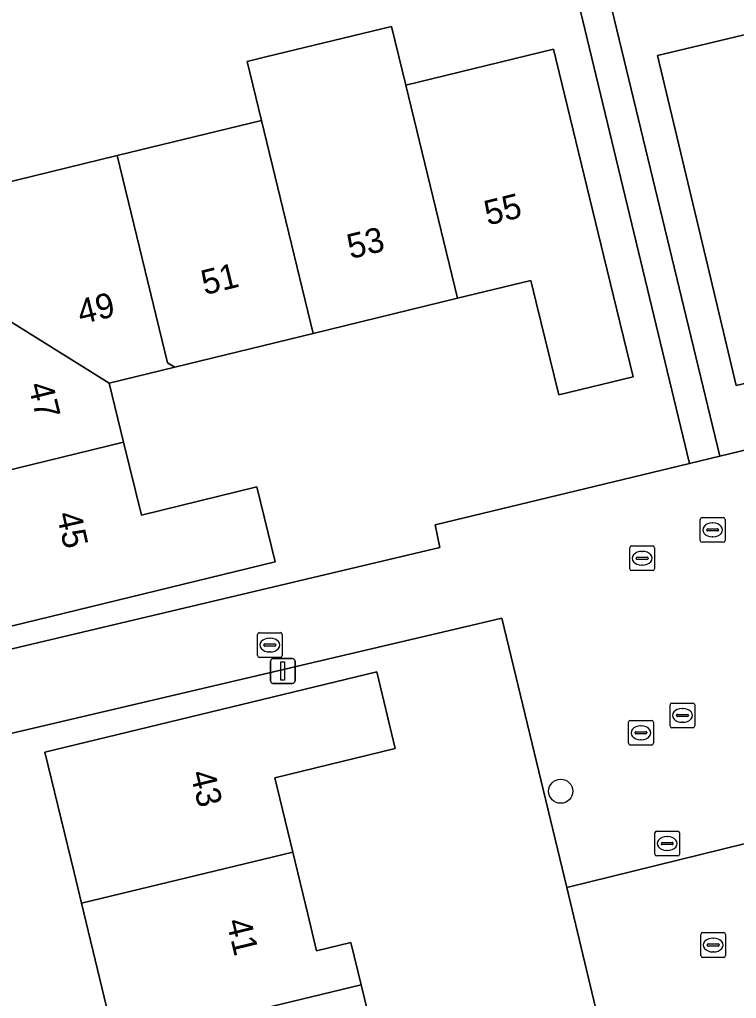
# Model space of a CAD drawing. Extents: x 158455 to 159797, y 387218 to 388672.
# Drawn here: x 159114.04 to 159143, y 388378.68 to 388418.23 of the extents above; entities that cross this region are included whole.
import ezdxf

# ---------------------------------------------------------------- set-up
doc = ezdxf.new("R2010")
doc.units = 0
for name, color, linetype in [('IMGEO_Boom', 7, 'Continuous'), ('IMGEO_Brandkraan', 7, 'Continuous'), ('IMGEO_Erf', 7, 'Continuous'), ('IMGEO_Kolk', 7, 'Continuous'), ('IMGEO_Lichtmast', 7, 'Continuous'), ('IMGEO_Pand', 7, 'Continuous'), ('IMGEO_Pand_nummerreeks', 7, 'Continuous'), ('IMGEO_Rijbaan_lokaal_open', 7, 'Continuous'), ('IMGEO_Rioolput', 7, 'Continuous'), ('IMGEO_Voetpad_open', 7, 'Continuous')]:
    doc.layers.add(name, color=color, linetype=linetype)

msp = doc.modelspace()

# ---------------------------------------------------------------- linework, layer by layer
at = {"layer": 'IMGEO_Boom'}
msp.add_circle((159135.906, 388387.048), 0.489, dxfattribs=at)
at = {"layer": 'IMGEO_Brandkraan'}
for p, q in [((159139.706, 388384.509), (159139.706, 388385.361)), ((159139.781, 388385.435), (159140.633, 388385.435)), ((159140.707, 388385.361), (159140.707, 388384.509)), ((159139.965, 388384.929), (159139.965, 388384.941)), ((159140.403, 388384.892), (159140.005, 388384.892)), ((159140.008, 388384.978), (159140.406, 388384.978)), ((159140.194, 388385.215), (159140.219, 388385.215)), ((159140.449, 388384.941), (159140.449, 388384.929)), ((159140.217, 388384.655), (159140.192, 388384.655)), ((159140.633, 388384.435), (159139.781, 388384.435))]:
    msp.add_line(p, q, dxfattribs=at)
for points in [[(159139.706, 388384.509), (159139.706, 388385.361)], [(159139.781, 388385.435), (159140.633, 388385.435)], [(159140.707, 388385.361), (159140.707, 388384.509)], [(159140.633, 388384.435), (159139.781, 388384.435)]]:
    msp.add_lwpolyline(points, dxfattribs=at)
for centre, radius, start, end in [((159139.783, 388385.359), 0.0765, 91.552, 178.448), ((159139.783, 388385.359), 0.0765, 91.552, 178.448), ((159140.631, 388385.359), 0.0765, 1.552, 88.448), ((159140.631, 388385.359), 0.0765, 1.552, 88.448), ((159140.005, 388384.938), 0.0403, 85.8775, 175.7526), ((159140.002, 388384.928), 0.0366, 178.938, 274.7102), ((159140.406, 388384.935), 0.043, 264.8664, 352.4533), ((159140.41, 388384.94), 0.0386, 1.7309, 96.639), ((159139.783, 388384.511), 0.0765, 181.552, 268.448), ((159139.783, 388384.511), 0.0765, 181.552, 268.448), ((159140.631, 388384.511), 0.0765, 271.552, 358.448), ((159140.631, 388384.511), 0.0765, 271.552, 358.448)]:
    msp.add_arc(centre, radius, start, end, dxfattribs=at)
for centre, major_axis, ratio, start_param, end_param in [((159140.193, 388384.935), (-0.387, 0.002), 0.722429, 4.712389, 7.853982), ((159140.218, 388384.935), (-0.39, 0.002), 0.717154, 1.570796, 4.712389)]:
    msp.add_ellipse(centre, major_axis=major_axis, ratio=ratio, start_param=start_param, end_param=end_param, dxfattribs=at)
at = {"layer": 'IMGEO_Erf'}
for points in [[(159143.113, 388429.611), (159135.711, 388428.059), (159136.049, 388426.637), (159142.329, 388400.591), (159149.2, 388402.248)], [(159096.519, 388395.241), (159097.561, 388390.794), (159098.209, 388388.029), (159098.338, 388388.035), (159097.599, 388391.05), (159102.481, 388392.245), (159103.219, 388389.23), (159103.64, 388389.333), (159103.438, 388390.358), (159131.018, 388396.891), (159130.832, 388397.819), (159141.108, 388400.297), (159134.826, 388426.348), (159134.241, 388428.91), (159125.067, 388426.731), (159124.16, 388426.516), (159118.331, 388425.131), (159117.63, 388424.965), (159103.117, 388421.549), (159102.397, 388420.421), (159101.427, 388421.02), (159093.42, 388408.473)], [(159146.086, 388404.183), (159142.992, 388403.447), (159141.835, 388408.312), (159139.821, 388416.783), (159145.803, 388418.205)], [(159113.245, 388411.577), (159117.982, 388412.731), (159123.813, 388414.152), (159123.234, 388416.533), (159123.503, 388416.598), (159123.992, 388416.717), (159129.063, 388417.951), (159129.642, 388415.572), (159135.612, 388417.027), (159137.653, 388408.651), (159138.836, 388403.793), (159135.827, 388403.06), (159134.918, 388406.791), (159134.699, 388407.688), (159131.736, 388406.966), (159125.906, 388405.546), (159120.315, 388404.184), (159117.663, 388403.538), (159118.242, 388401.156), (159118.961, 388398.206), (159123.63, 388399.343), (159124.367, 388396.32), (159111.034, 388393.072)], [(159137.532, 388377.401), (159136.148, 388383.153), (159133.529, 388394.04), (159131.812, 388393.637), (159098.703, 388385.866), (159098.739, 388385.712), (159103.998, 388363.067)], [(159117.922, 388376.823), (159116.543, 388382.518), (159116.241, 388383.765), (159115.064, 388388.624), (159128.47, 388391.871), (159129.221, 388388.77), (159124.35, 388387.591), (159125.078, 388384.583), (159125.684, 388382.082), (159126.042, 388380.604), (159127.428, 388380.94), (159127.843, 388379.228), (159128.258, 388377.515)]]:
    msp.add_lwpolyline(points, dxfattribs=at)
at = {"layer": 'IMGEO_Kolk'}
for p, q in [((159141.543, 388397.181), (159141.543, 388398.033)), ((159141.618, 388398.107), (159142.47, 388398.107)), ((159142.544, 388398.033), (159142.544, 388397.181)), ((159141.802, 388397.601), (159141.802, 388397.613)), ((159142.24, 388397.564), (159141.842, 388397.564)), ((159141.845, 388397.65), (159142.243, 388397.65)), ((159142.031, 388397.887), (159142.056, 388397.887)), ((159142.286, 388397.613), (159142.286, 388397.601)), ((159142.054, 388397.327), (159142.029, 388397.327)), ((159142.47, 388397.107), (159141.618, 388397.107)), ((159123.653, 388392.529), (159123.653, 388393.381)), ((159123.728, 388393.455), (159124.58, 388393.455)), ((159124.141, 388393.235), (159124.166, 388393.235)), ((159124.654, 388393.381), (159124.654, 388392.529)), ((159123.912, 388392.949), (159123.912, 388392.961)), ((159124.35, 388392.912), (159123.952, 388392.912)), ((159123.955, 388392.998), (159124.353, 388392.998)), ((159124.396, 388392.961), (159124.396, 388392.949)), ((159124.58, 388392.455), (159123.728, 388392.455)), ((159124.164, 388392.675), (159124.139, 388392.675)), ((159138.647, 388388.984), (159138.647, 388389.836)), ((159138.722, 388389.91), (159139.574, 388389.91)), ((159139.135, 388389.69), (159139.16, 388389.69)), ((159139.648, 388389.836), (159139.648, 388388.984)), ((159138.906, 388389.404), (159138.906, 388389.416)), ((159139.344, 388389.367), (159138.946, 388389.367)), ((159138.949, 388389.453), (159139.347, 388389.453)), ((159139.39, 388389.416), (159139.39, 388389.404)), ((159139.574, 388388.91), (159138.722, 388388.91)), ((159139.158, 388389.13), (159139.133, 388389.13)), ((159141.639, 388381.333), (159142.491, 388381.333)), ((159141.564, 388380.407), (159141.564, 388381.259)), ((159142.052, 388381.113), (159142.077, 388381.113)), ((159142.565, 388381.259), (159142.565, 388380.407)), ((159141.823, 388380.827), (159141.823, 388380.839)), ((159142.261, 388380.79), (159141.863, 388380.79)), ((159141.866, 388380.876), (159142.264, 388380.876)), ((159142.075, 388380.553), (159142.05, 388380.553)), ((159142.307, 388380.839), (159142.307, 388380.827)), ((159142.491, 388380.333), (159141.639, 388380.333))]:
    msp.add_line(p, q, dxfattribs=at)
for points in [[(159141.543, 388397.181), (159141.543, 388398.033)], [(159141.618, 388398.107), (159142.47, 388398.107)], [(159142.544, 388398.033), (159142.544, 388397.181)], [(159142.47, 388397.107), (159141.618, 388397.107)], [(159123.653, 388392.529), (159123.653, 388393.381)], [(159123.728, 388393.455), (159124.58, 388393.455)], [(159124.654, 388393.381), (159124.654, 388392.529)], [(159124.58, 388392.455), (159123.728, 388392.455)], [(159138.647, 388388.984), (159138.647, 388389.836)], [(159138.722, 388389.91), (159139.574, 388389.91)], [(159139.648, 388389.836), (159139.648, 388388.984)], [(159139.574, 388388.91), (159138.722, 388388.91)], [(159141.639, 388381.333), (159142.491, 388381.333)], [(159141.564, 388380.407), (159141.564, 388381.259)], [(159142.565, 388381.259), (159142.565, 388380.407)], [(159142.491, 388380.333), (159141.639, 388380.333)]]:
    msp.add_lwpolyline(points, dxfattribs=at)
for centre, radius, start, end in [((159141.62, 388398.031), 0.0765, 91.552, 178.448), ((159141.62, 388398.031), 0.0765, 91.552, 178.448), ((159142.468, 388398.031), 0.0765, 1.552, 88.448), ((159142.468, 388398.031), 0.0765, 1.552, 88.448), ((159141.842, 388397.61), 0.0403, 85.8775, 175.7526), ((159141.839, 388397.6), 0.0366, 178.938, 274.7102), ((159142.243, 388397.607), 0.043, 264.8664, 352.4533), ((159142.247, 388397.612), 0.0386, 1.7309, 96.639), ((159141.62, 388397.183), 0.0765, 181.552, 268.448), ((159141.62, 388397.183), 0.0765, 181.552, 268.448), ((159142.468, 388397.183), 0.0765, 271.552, 358.448), ((159142.468, 388397.183), 0.0765, 271.552, 358.448), ((159123.73, 388393.379), 0.0765, 91.552, 178.448), ((159123.73, 388393.379), 0.0765, 91.552, 178.448), ((159124.578, 388393.379), 0.0765, 1.552, 88.448), ((159124.578, 388393.379), 0.0765, 1.552, 88.448), ((159123.952, 388392.958), 0.0403, 85.8775, 175.7526), ((159123.949, 388392.948), 0.0366, 178.938, 274.7102), ((159124.353, 388392.955), 0.043, 264.8664, 352.4533), ((159124.357, 388392.96), 0.0386, 1.7309, 96.639), ((159123.73, 388392.531), 0.0765, 181.552, 268.448), ((159123.73, 388392.531), 0.0765, 181.552, 268.448), ((159124.578, 388392.531), 0.0765, 271.552, 358.448), ((159124.578, 388392.531), 0.0765, 271.552, 358.448), ((159138.724, 388389.834), 0.0765, 91.552, 178.448), ((159138.724, 388389.834), 0.0765, 91.552, 178.448), ((159139.572, 388389.834), 0.0765, 1.552, 88.448), ((159139.572, 388389.834), 0.0765, 1.552, 88.448), ((159138.946, 388389.413), 0.0403, 85.8775, 175.7526), ((159138.943, 388389.403), 0.0366, 178.938, 274.7102), ((159139.347, 388389.41), 0.043, 264.8664, 352.4533), ((159139.351, 388389.415), 0.0386, 1.7309, 96.639), ((159138.724, 388388.986), 0.0765, 181.552, 268.448), ((159138.724, 388388.986), 0.0765, 181.552, 268.448), ((159139.572, 388388.986), 0.0765, 271.552, 358.448), ((159139.572, 388388.986), 0.0765, 271.552, 358.448), ((159141.641, 388381.257), 0.0765, 91.552, 178.448), ((159141.641, 388381.257), 0.0765, 91.552, 178.448), ((159142.489, 388381.257), 0.0765, 1.552, 88.448), ((159142.489, 388381.257), 0.0765, 1.552, 88.448), ((159141.863, 388380.836), 0.0403, 85.8775, 175.7526), ((159141.86, 388380.826), 0.0366, 178.938, 274.7102), ((159142.264, 388380.833), 0.043, 264.8664, 352.4533), ((159142.268, 388380.838), 0.0386, 1.7309, 96.639), ((159141.641, 388380.409), 0.0765, 181.552, 268.448), ((159141.641, 388380.409), 0.0765, 181.552, 268.448), ((159142.489, 388380.409), 0.0765, 271.552, 358.448), ((159142.489, 388380.409), 0.0765, 271.552, 358.448)]:
    msp.add_arc(centre, radius, start, end, dxfattribs=at)
for centre, major_axis, ratio, start_param, end_param in [((159142.03, 388397.607), (-0.387, 0.002), 0.722429, 4.712389, 7.853982), ((159142.055, 388397.607), (-0.39, 0.002), 0.717154, 1.570796, 4.712389), ((159124.14, 388392.955), (-0.387, 0.002), 0.722429, 4.712389, 7.853982), ((159124.165, 388392.955), (-0.39, 0.002), 0.717154, 1.570796, 4.712389), ((159139.134, 388389.41), (-0.387, 0.002), 0.722429, 4.712389, 7.853982), ((159139.159, 388389.41), (-0.39, 0.002), 0.717154, 1.570796, 4.712389), ((159142.051, 388380.833), (-0.387, 0.002), 0.722429, 4.712389, 7.853982), ((159142.076, 388380.833), (-0.39, 0.002), 0.717154, 1.570796, 4.712389)]:
    msp.add_ellipse(centre, major_axis=major_axis, ratio=ratio, start_param=start_param, end_param=end_param, dxfattribs=at)
at = {"layer": 'IMGEO_Lichtmast'}
for p, q in [((159124.279, 388392.406), (159125.069, 388392.406)), ((159125.069, 388392.406), (159124.279, 388392.406)), ((159124.179, 388391.506), (159124.179, 388392.306)), ((159124.179, 388392.306), (159124.179, 388391.506)), ((159125.169, 388392.306), (159125.169, 388391.506)), ((159125.169, 388391.506), (159125.169, 388392.306)), ((159125.069, 388391.406), (159124.279, 388391.406)), ((159124.279, 388391.406), (159125.069, 388391.406))]:
    msp.add_line(p, q, dxfattribs=at)
msp.add_lwpolyline([(159124.599, 388392.281), (159124.749, 388392.281), (159124.749, 388391.531), (159124.599, 388391.531), (159124.599, 388392.281)], dxfattribs=at)
for centre, start, end in [((159124.279, 388392.306), 90, 180), ((159124.279, 388392.306), 90, 180), ((159125.069, 388392.306), 0, 90), ((159125.069, 388392.306), 360, 90), ((159124.279, 388391.506), 180, 270), ((159124.279, 388391.506), 180, 270), ((159125.069, 388391.506), 270, 0), ((159125.069, 388391.506), 270, 0)]:
    msp.add_arc(centre, 0.1, start, end, dxfattribs=at)
at = {"layer": 'IMGEO_Pand'}
for points in [[(159147.875, 388409.477), (159145.803, 388418.205), (159139.821, 388416.783), (159141.835, 388408.312), (159142.992, 388403.447), (159146.086, 388404.183), (159144.991, 388408.791)], [(159129.642, 388415.572), (159129.063, 388417.951), (159123.992, 388416.717), (159123.503, 388416.598), (159123.234, 388416.533), (159123.813, 388414.152), (159125.906, 388405.546), (159131.736, 388406.966)], [(159129.642, 388415.572), (159131.736, 388406.966), (159134.699, 388407.688), (159134.918, 388406.791), (159135.827, 388403.06), (159138.836, 388403.793), (159137.653, 388408.651), (159135.612, 388417.027)], [(159117.982, 388412.731), (159113.245, 388411.577), (159112.672, 388413.925), (159112.062, 388414.235), (159109.363, 388413.578), (159108.814, 388413.444), (159108.181, 388412.801), (159108.704, 388410.655), (159109.45, 388410.837), (159109.492, 388410.663), (159110.077, 388408.262), (159117.663, 388403.538), (159120.315, 388404.184), (159120.019, 388404.361)], [(159120.315, 388404.184), (159125.906, 388405.546), (159123.813, 388414.152), (159117.982, 388412.731), (159120.019, 388404.361)], [(159110.077, 388408.262), (159107.511, 388407.534), (159108.531, 388403.349), (159107.58, 388403.117), (159106.412, 388401.741), (159105.726, 388400.246), (159106.218, 388398.225), (159109.58, 388399.044), (159118.242, 388401.156), (159117.663, 388403.538)], [(159109.58, 388399.044), (159111.034, 388393.072), (159124.367, 388396.32), (159123.63, 388399.343), (159118.961, 388398.206), (159118.242, 388401.156)], [(159116.543, 388382.518), (159125.078, 388384.583), (159124.35, 388387.591), (159129.221, 388388.77), (159128.47, 388391.871), (159115.064, 388388.624), (159116.241, 388383.765)], [(159117.922, 388376.823), (159127.843, 388379.228), (159127.428, 388380.94), (159126.042, 388380.604), (159125.684, 388382.082), (159125.078, 388384.583), (159116.543, 388382.518)], [(159127.238, 388375.743), (159126.889, 388377.184), (159128.258, 388377.515), (159127.843, 388379.228), (159117.922, 388376.823), (159119.365, 388370.864), (159121.871, 388371.436), (159127.925, 388372.903), (159127.889, 388373.052)]]:
    msp.add_lwpolyline(points, close=True, dxfattribs=at)
at = {"layer": 'IMGEO_Rijbaan_lokaal_open'}
for points in [[(159149.2, 388402.248), (159142.329, 388400.591), (159141.108, 388400.297), (159130.832, 388397.819), (159131.018, 388396.891), (159103.438, 388390.358), (159103.64, 388389.333), (159103.219, 388389.23), (159098.338, 388388.035), (159098.209, 388388.029), (159098.703, 388385.866), (159131.812, 388393.637), (159133.529, 388394.04), (159136.148, 388383.153), (159144.24, 388385.157)], [(159146.859, 388377.945), (159146.14, 388380.893), (159145.36, 388380.665), (159144.24, 388385.157), (159136.148, 388383.153), (159137.532, 388377.401)]]:
    msp.add_lwpolyline(points, dxfattribs=at)
at = {"layer": 'IMGEO_Rioolput'}
for p, q in [((159138.694, 388396.035), (159138.694, 388396.887)), ((159138.769, 388396.961), (159139.621, 388396.961)), ((159139.695, 388396.887), (159139.695, 388396.035)), ((159138.953, 388396.455), (159138.953, 388396.467)), ((159139.391, 388396.418), (159138.993, 388396.418)), ((159138.996, 388396.504), (159139.394, 388396.504)), ((159139.182, 388396.741), (159139.207, 388396.741)), ((159139.437, 388396.467), (159139.437, 388396.455)), ((159139.205, 388396.181), (159139.18, 388396.181)), ((159139.621, 388395.961), (159138.769, 388395.961)), ((159140.321, 388389.686), (159140.321, 388390.538)), ((159140.396, 388390.612), (159141.248, 388390.612)), ((159141.322, 388390.538), (159141.322, 388389.686)), ((159140.58, 388390.106), (159140.58, 388390.118)), ((159141.018, 388390.069), (159140.62, 388390.069)), ((159140.623, 388390.155), (159141.021, 388390.155)), ((159140.809, 388390.392), (159140.834, 388390.392)), ((159141.064, 388390.118), (159141.064, 388390.106)), ((159140.832, 388389.832), (159140.807, 388389.832)), ((159141.248, 388389.612), (159140.396, 388389.612))]:
    msp.add_line(p, q, dxfattribs=at)
for points in [[(159138.694, 388396.035), (159138.694, 388396.887)], [(159138.769, 388396.961), (159139.621, 388396.961)], [(159139.695, 388396.887), (159139.695, 388396.035)], [(159139.621, 388395.961), (159138.769, 388395.961)], [(159140.321, 388389.686), (159140.321, 388390.538)], [(159140.396, 388390.612), (159141.248, 388390.612)], [(159141.322, 388390.538), (159141.322, 388389.686)], [(159141.248, 388389.612), (159140.396, 388389.612)]]:
    msp.add_lwpolyline(points, dxfattribs=at)
for centre, radius, start, end in [((159138.771, 388396.885), 0.0765, 91.552, 178.448), ((159138.771, 388396.885), 0.0765, 91.552, 178.448), ((159139.619, 388396.885), 0.0765, 1.552, 88.448), ((159139.619, 388396.885), 0.0765, 1.552, 88.448), ((159138.993, 388396.464), 0.0403, 85.8775, 175.7526), ((159138.99, 388396.454), 0.0366, 178.938, 274.7102), ((159139.394, 388396.461), 0.043, 264.8664, 352.4533), ((159139.398, 388396.466), 0.0386, 1.7309, 96.639), ((159138.771, 388396.037), 0.0765, 181.552, 268.448), ((159138.771, 388396.037), 0.0765, 181.552, 268.448), ((159139.619, 388396.037), 0.0765, 271.552, 358.448), ((159139.619, 388396.037), 0.0765, 271.552, 358.448), ((159140.398, 388390.536), 0.0765, 91.552, 178.448), ((159140.398, 388390.536), 0.0765, 91.552, 178.448), ((159141.246, 388390.536), 0.0765, 1.552, 88.448), ((159141.246, 388390.536), 0.0765, 1.552, 88.448), ((159140.62, 388390.115), 0.0403, 85.8775, 175.7526), ((159140.617, 388390.105), 0.0366, 178.938, 274.7102), ((159141.021, 388390.112), 0.043, 264.8664, 352.4533), ((159141.025, 388390.117), 0.0386, 1.7309, 96.639), ((159140.398, 388389.688), 0.0765, 181.552, 268.448), ((159140.398, 388389.688), 0.0765, 181.552, 268.448), ((159141.246, 388389.688), 0.0765, 271.552, 358.448), ((159141.246, 388389.688), 0.0765, 271.552, 358.448)]:
    msp.add_arc(centre, radius, start, end, dxfattribs=at)
for centre, major_axis, ratio, start_param, end_param in [((159139.181, 388396.461), (-0.387, 0.002), 0.722429, 4.712389, 7.853982), ((159139.206, 388396.461), (-0.39, 0.002), 0.717154, 1.570796, 4.712389), ((159140.808, 388390.112), (-0.387, 0.002), 0.722429, 4.712389, 7.853982), ((159140.833, 388390.112), (-0.39, 0.002), 0.717154, 1.570796, 4.712389)]:
    msp.add_ellipse(centre, major_axis=major_axis, ratio=ratio, start_param=start_param, end_param=end_param, dxfattribs=at)
at = {"layer": 'IMGEO_Voetpad_open'}
msp.add_lwpolyline([(159136.049, 388426.637), (159135.226, 388426.442), (159134.826, 388426.348), (159141.108, 388400.297), (159142.329, 388400.591)], close=True, dxfattribs=at)

# ---------------------------------------------------------------- texts
at = {"layer": 'IMGEO_Pand_nummerreeks'}
for s, rotation, p in [('55', 13.8445, (159132.954, 388409.902)), ('53', 13.8427, (159127.412, 388408.546)), ('51', 13.8445, (159121.519, 388407.091)), ('49', 13.688, (159116.517, 388405.908)), ('47', 283.6919, (159114.385, 388403.461)), ('45', 282.5892, (159115.532, 388398.242)), ('43', 283.6687, (159120.931, 388387.779)), ('41', 283.6687, (159122.388, 388381.789))]:
    msp.add_text(s, height=1, rotation=rotation, dxfattribs=at).set_placement(p)

doc.saveas('drawing.dxf')
